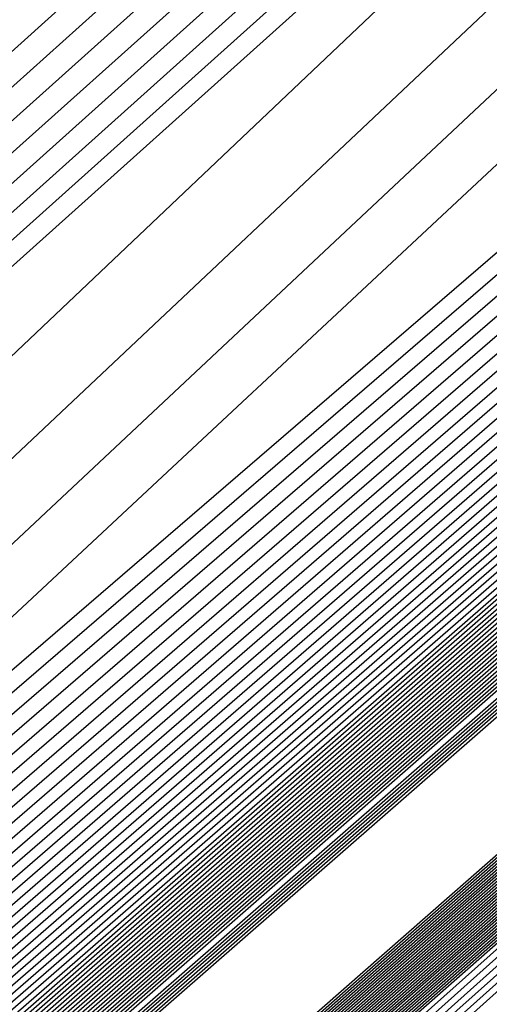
# Model space of a CAD drawing. Extents: x 3249832 to 3255657, y 13789405 to 13793316.
# Tile 746 of 1056: x 3253206.827 to 3253206.983, y 13791256.226 to 13791256.553. Entities that reach past the tile are written whole.
import ezdxf

# ---------------------------------------------------------------- set-up
doc = ezdxf.new("R2010")
doc.units = 0
doc.header["$LTSCALE"] = 100
doc.header["$MEASUREMENT"] = 0
for name, color, linetype in [('GRATIO_03231_CON', 1, 'CONTINUOUS'), ('GRATIO_0323_ICON', 1, 'CONTINUOUS'), ('TARGETS_EAST', 7, 'CONTINUOUS')]:
    doc.layers.add(name, color=color, linetype=linetype)

# ---------------------------------------------------------------- blocks, each defined once
blk = doc.blocks.new('Gratio_032316_contours')
at = {"layer": 'GRATIO_03231_CON', "color": 1, "linetype": 'Continuous', "flags": 128}
for points in [[(3253179.55027, 13791232.39503), (3253186.87441, 13791238.77001), (3253201.4775, 13791251.51898), (3253219.20823, 13791267.00714), (3253234.45763, 13791280.32933), (3253243.00028, 13791287.79153), (3253246.14511, 13791290.5444), (3253246.5846, 13791290.94974), (3253247.02187, 13791291.379), (3253250.20254, 13791294.24212), (3253258.88285, 13791301.95866), (3253274.44262, 13791315.73867), (3253292.7559, 13791331.95413), (3253308.32028, 13791345.76753)], [(3253180.16544, 13791232.93802), (3253187.28488, 13791239.13155), (3253201.72516, 13791251.73678), (3253219.33902, 13791267.12228), (3253234.51314, 13791280.37862), (3253243.01644, 13791287.80647), (3253246.14668, 13791290.54676), (3253246.58389, 13791290.95054), (3253247.01645, 13791291.37639), (3253250.16633, 13791294.21318), (3253258.7639, 13791301.85732), (3253274.17605, 13791315.50724), (3253292.31584, 13791331.56933), (3253307.73285, 13791345.25198)], [(3253180.78061, 13791233.481), (3253187.69534, 13791239.49309), (3253201.97282, 13791251.95458), (3253219.46981, 13791267.23741), (3253234.56866, 13791280.42791), (3253243.03259, 13791287.8214), (3253246.14825, 13791290.54912), (3253246.58317, 13791290.95133), (3253247.01103, 13791291.37378), (3253250.13013, 13791294.18424), (3253258.64495, 13791301.75599), (3253273.90947, 13791315.27582), (3253291.87577, 13791331.18453), (3253307.14542, 13791344.73643)], [(3253181.39578, 13791234.02399), (3253188.1058, 13791239.85463), (3253202.22048, 13791252.17237), (3253219.6006, 13791267.35254), (3253234.62418, 13791280.4772), (3253243.04874, 13791287.83633), (3253246.14982, 13791290.55149), (3253246.58246, 13791290.95213), (3253247.00561, 13791291.37117), (3253250.09393, 13791294.15529), (3253258.526, 13791301.65465), (3253273.6429, 13791315.0444), (3253291.4357, 13791330.79973), (3253306.55799, 13791344.22088)], [(3253182.62612, 13791235.10996), (3253188.92672, 13791240.5777), (3253202.71581, 13791252.60797), (3253219.86218, 13791267.58281), (3253234.73522, 13791280.57579), (3253243.08105, 13791287.8662), (3253246.15297, 13791290.55621), (3253246.58103, 13791290.95372), (3253246.99477, 13791291.36594), (3253250.02153, 13791294.09741), (3253258.2881, 13791301.45198), (3253273.10975, 13791314.58156), (3253290.55557, 13791330.03014), (3253305.38313, 13791343.18978)], [(3253183.24129, 13791235.65295), (3253189.33718, 13791240.93924), (3253202.96347, 13791252.82577), (3253219.99297, 13791267.69794), (3253234.79073, 13791280.62508), (3253243.0972, 13791287.88113), (3253246.15454, 13791290.55858), (3253246.58032, 13791290.95452), (3253246.98935, 13791291.36333), (3253249.98532, 13791294.06847), (3253258.16915, 13791301.35065), (3253272.84317, 13791314.35013), (3253290.11551, 13791329.64534), (3253304.7957, 13791342.67423)], [(3253189.74764, 13791241.30078), (3253203.21113, 13791253.04357), (3253220.12376, 13791267.81308), (3253234.84625, 13791280.67437), (3253243.11336, 13791287.89607), (3253246.15611, 13791290.56094), (3253246.57961, 13791290.95531), (3253246.98393, 13791291.36072), (3253249.94912, 13791294.03953), (3253258.05019, 13791301.24931), (3253272.5766, 13791314.11871), (3253289.67544, 13791329.26055), (3253304.20827, 13791342.15868)], [(3253190.1581, 13791241.66232), (3253203.45879, 13791253.26136), (3253220.25455, 13791267.92821), (3253234.90177, 13791280.72366), (3253243.12951, 13791287.911), (3253246.15768, 13791290.5633), (3253246.57889, 13791290.95611), (3253246.97851, 13791291.35811), (3253249.91292, 13791294.01058), (3253257.93124, 13791301.14798), (3253272.31002, 13791313.88729), (3253289.23538, 13791328.87575), (3253303.62084, 13791341.64313)], [(3253190.97902, 13791242.38539), (3253203.95411, 13791253.69696), (3253220.51613, 13791268.15847), (3253235.01281, 13791280.82224), (3253243.16182, 13791287.94087), (3253246.16082, 13791290.56803), (3253246.57747, 13791290.9577), (3253246.96767, 13791291.35288), (3253249.84051, 13791293.9527), (3253257.69334, 13791300.94531), (3253271.77687, 13791313.42445), (3253288.35525, 13791328.10615), (3253302.44598, 13791340.61203)], [(3253191.38948, 13791242.74693), (3253204.20177, 13791253.91476), (3253220.64692, 13791268.27361), (3253235.06832, 13791280.87154), (3253243.17797, 13791287.9558), (3253246.1624, 13791290.57039), (3253246.57675, 13791290.9585), (3253246.96225, 13791291.35027), (3253249.80431, 13791293.92376), (3253257.57439, 13791300.84397), (3253271.51029, 13791313.19303), (3253287.91518, 13791327.72135), (3253301.85855, 13791340.09648)], [(3253191.79994, 13791243.10847), (3253204.44943, 13791254.13256), (3253220.77772, 13791268.38874), (3253235.12384, 13791280.92083), (3253243.19412, 13791287.97073), (3253246.16397, 13791290.57276), (3253246.57604, 13791290.95929), (3253246.95683, 13791291.34766), (3253249.76811, 13791293.89481), (3253257.45544, 13791300.74264), (3253271.24372, 13791312.9616), (3253287.47511, 13791327.33655), (3253301.27112, 13791339.58093)], [(3253192.2104, 13791243.47001), (3253204.69709, 13791254.35035), (3253220.90851, 13791268.50387), (3253235.17936, 13791280.97012), (3253243.21028, 13791287.98567), (3253246.16554, 13791290.57512), (3253246.57533, 13791290.96009), (3253246.95142, 13791291.34505), (3253249.73191, 13791293.86587), (3253257.33649, 13791300.6413), (3253270.97714, 13791312.73018), (3253287.03505, 13791326.95176), (3253300.68369, 13791339.06538)], [(3253193.03132, 13791244.19308), (3253205.19242, 13791254.78595), (3253221.17009, 13791268.73414), (3253235.29039, 13791281.0687), (3253243.24258, 13791288.01553), (3253246.16868, 13791290.57985), (3253246.5739, 13791290.96168), (3253246.94058, 13791291.33982), (3253249.6595, 13791293.80799), (3253257.09858, 13791300.43863), (3253270.44399, 13791312.26734), (3253286.15492, 13791326.18216), (3253299.50883, 13791338.03428)], [(3253193.44178, 13791244.55462), (3253205.44008, 13791255.00375), (3253221.30088, 13791268.84927), (3253235.34591, 13791281.11799), (3253243.25874, 13791288.03047), (3253246.17025, 13791290.58221), (3253246.57319, 13791290.96248), (3253246.93516, 13791291.33721), (3253249.6233, 13791293.77904), (3253256.97963, 13791300.3373), (3253270.17741, 13791312.03592), (3253285.71485, 13791325.79737), (3253298.92139, 13791337.51873)], [(3253193.85224, 13791244.91616), (3253205.68774, 13791255.22155), (3253221.43167, 13791268.9644), (3253235.40143, 13791281.16728), (3253243.27489, 13791288.0454), (3253246.17182, 13791290.58457), (3253246.57247, 13791290.96327), (3253246.92974, 13791291.3346), (3253249.5871, 13791293.7501), (3253256.86068, 13791300.23596), (3253269.91084, 13791311.8045), (3253285.27479, 13791325.41257), (3253298.33396, 13791337.00318)], [(3253194.2627, 13791245.2777), (3253205.9354, 13791255.43934), (3253221.56246, 13791269.07954), (3253235.45695, 13791281.21658), (3253243.29104, 13791288.06033), (3253246.17339, 13791290.58694), (3253246.57176, 13791290.96407), (3253246.92432, 13791291.33198), (3253249.55089, 13791293.72116), (3253256.74173, 13791300.13463), (3253269.64426, 13791311.57307), (3253284.83472, 13791325.02777), (3253297.74653, 13791336.48763)], [(3253195.08362, 13791246.00077), (3253206.43072, 13791255.87494), (3253221.82404, 13791269.3098), (3253235.56798, 13791281.31516), (3253243.32335, 13791288.0902), (3253246.17654, 13791290.59166), (3253246.57033, 13791290.96566), (3253246.91348, 13791291.32676), (3253249.47849, 13791293.66327), (3253256.50383, 13791299.93196), (3253269.11111, 13791311.11023), (3253283.95459, 13791324.25817), (3253296.57167, 13791335.45653)], [(3253195.49408, 13791246.36231), (3253206.67838, 13791256.09274), (3253221.95483, 13791269.42494), (3253235.6235, 13791281.36445), (3253243.3395, 13791288.10513), (3253246.17811, 13791290.59402), (3253246.56962, 13791290.96646), (3253246.90806, 13791291.32415), (3253249.44229, 13791293.63433), (3253256.38488, 13791299.83062), (3253268.84454, 13791310.87881), (3253283.51452, 13791323.87338), (3253295.98424, 13791334.94098)], [(3253195.90454, 13791246.72385), (3253206.92604, 13791256.31054), (3253222.08562, 13791269.54007), (3253235.67902, 13791281.41374), (3253243.35566, 13791288.12007), (3253246.17968, 13791290.59639), (3253246.56891, 13791290.96725), (3253246.90264, 13791291.32154), (3253249.40609, 13791293.60539), (3253256.26593, 13791299.72929), (3253268.57796, 13791310.64739), (3253283.07446, 13791323.48858), (3253295.39681, 13791334.42543)], [(3253196.31501, 13791247.08539), (3253207.1737, 13791256.52833), (3253222.21641, 13791269.6552), (3253235.73454, 13791281.46303), (3253243.37181, 13791288.135), (3253246.18125, 13791290.59875), (3253246.56819, 13791290.96805), (3253246.89722, 13791291.31892), (3253249.36988, 13791293.57645), (3253256.14697, 13791299.62795), (3253268.31138, 13791310.41597), (3253282.63439, 13791323.10378), (3253294.80938, 13791333.90988)], [(3253197.13593, 13791247.80846), (3253207.66903, 13791256.96393), (3253222.47799, 13791269.88547), (3253235.84557, 13791281.56162), (3253243.40412, 13791288.16487), (3253246.18439, 13791290.60348), (3253246.56677, 13791290.96964), (3253246.88638, 13791291.3137), (3253249.29748, 13791293.51856), (3253255.90907, 13791299.42528), (3253267.77823, 13791309.95312), (3253281.75426, 13791322.33419), (3253293.63452, 13791332.87878)], [(3253197.54639, 13791248.17), (3253207.91669, 13791257.18173), (3253222.60878, 13791270.0006), (3253235.90109, 13791281.61091), (3253243.42027, 13791288.1798), (3253246.18596, 13791290.60584), (3253246.56605, 13791290.97044), (3253246.88096, 13791291.31109), (3253249.26128, 13791293.48962), (3253255.79012, 13791299.32395), (3253267.51166, 13791309.7217), (3253281.31419, 13791321.94939), (3253293.04709, 13791332.36323), (3253299.24948, 13791337.92415)], [(3253197.95685, 13791248.53154), (3253208.16435, 13791257.39953), (3253222.73957, 13791270.11573), (3253235.95661, 13791281.6602), (3253243.43643, 13791288.19473), (3253246.18754, 13791290.6082), (3253246.56534, 13791290.97123), (3253246.87554, 13791291.30847), (3253249.22507, 13791293.46068), (3253255.67117, 13791299.22261), (3253267.24508, 13791309.49028), (3253280.87413, 13791321.56459), (3253292.45966, 13791331.84768), (3253298.58416, 13791337.33876)], [(3253198.36731, 13791248.89308), (3253208.41201, 13791257.61732), (3253222.87037, 13791270.23087), (3253236.01213, 13791281.70949), (3253243.45258, 13791288.20967), (3253246.18911, 13791290.61057), (3253246.56463, 13791290.97203), (3253246.87012, 13791291.30586), (3253249.18887, 13791293.43173), (3253255.55222, 13791299.12128), (3253266.9785, 13791309.25886), (3253280.43407, 13791321.17979), (3253291.87223, 13791331.33213), (3253297.91884, 13791336.75338)], [(3253199.18823, 13791249.61615), (3253208.90733, 13791258.05292), (3253223.13195, 13791270.46113), (3253236.12316, 13791281.80807), (3253243.48489, 13791288.23953), (3253246.19225, 13791290.61529), (3253246.5632, 13791290.97362), (3253246.85928, 13791291.30064), (3253249.11647, 13791293.37385), (3253255.31432, 13791298.91861), (3253266.44535, 13791308.79601), (3253279.55394, 13791320.4102), (3253290.69737, 13791330.30103), (3253296.5882, 13791335.58261)], [(3253199.59869, 13791249.97769), (3253209.15499, 13791258.27072), (3253223.26274, 13791270.57626), (3253236.17868, 13791281.85736), (3253243.50104, 13791288.25447), (3253246.19382, 13791290.61766), (3253246.56249, 13791290.97442), (3253246.85386, 13791291.29803), (3253249.08026, 13791293.34491), (3253255.19536, 13791298.81727), (3253266.17878, 13791308.56459), (3253279.11387, 13791320.0254), (3253290.10994, 13791329.78548), (3253295.92288, 13791334.99723)], [(3253200.00915, 13791250.33923), (3253209.40265, 13791258.48852), (3253223.39353, 13791270.6914), (3253236.2342, 13791281.90666), (3253243.51719, 13791288.2694), (3253246.19539, 13791290.62002), (3253246.56177, 13791290.97521), (3253246.84844, 13791291.29541), (3253249.04406, 13791293.31596), (3253255.07641, 13791298.71594), (3253265.9122, 13791308.33317), (3253278.6738, 13791319.6406), (3253289.52251, 13791329.26993), (3253295.25756, 13791334.41184)], [(3253200.41961, 13791250.70077), (3253209.65031, 13791258.70631), (3253223.52432, 13791270.80653), (3253236.28972, 13791281.95595), (3253243.53335, 13791288.28434), (3253246.19696, 13791290.62238), (3253246.56106, 13791290.97601), (3253246.84302, 13791291.2928), (3253249.00786, 13791293.28702), (3253254.95746, 13791298.6146), (3253265.64563, 13791308.10175), (3253278.23374, 13791319.25581), (3253288.93508, 13791328.75438), (3253294.59224, 13791333.82646)], [(3253201.24053, 13791251.42384), (3253210.14563, 13791259.14191), (3253223.7859, 13791271.0368), (3253236.40075, 13791282.05453), (3253243.56565, 13791288.3142), (3253246.20011, 13791290.62711), (3253246.55963, 13791290.9776), (3253246.83219, 13791291.28758), (3253248.93546, 13791293.22914), (3253254.71956, 13791298.41193), (3253265.11248, 13791307.63891), (3253277.35361, 13791318.48621), (3253287.76022, 13791327.72328), (3253293.2616, 13791332.65569)], [(3253201.65099, 13791251.78538), (3253210.3933, 13791259.35971), (3253223.91669, 13791271.15193), (3253236.45627, 13791282.10382), (3253243.58181, 13791288.32914), (3253246.20168, 13791290.62947), (3253246.55892, 13791290.9784), (3253246.82677, 13791291.28496), (3253248.89925, 13791293.20019), (3253254.60061, 13791298.3106), (3253264.8459, 13791307.40749), (3253276.91354, 13791318.10141), (3253287.17279, 13791327.20773)], [(3253215.27891, 13791264.12388), (3253208.32754, 13791257.89481), (3253202.31158, 13791252.48555), (3253202.06145, 13791252.14692), (3253210.64096, 13791259.57751), (3253224.04748, 13791271.26706)], [(3253216.27123, 13791264.99994), (3253209.15191, 13791258.62312), (3253202.92675, 13791253.02854), (3253202.47191, 13791252.50846), (3253210.88862, 13791259.7953), (3253224.17827, 13791271.38219)], [(3253218.25586, 13791266.75207), (3253210.80067, 13791260.07975), (3253204.15709, 13791254.11451), (3253203.29283, 13791253.23153), (3253211.38394, 13791260.2309), (3253224.43985, 13791271.61246)], [(3253219.24818, 13791267.62813), (3253211.62504, 13791260.80806), (3253204.77226, 13791254.6575), (3253203.70329, 13791253.59307), (3253211.6316, 13791260.4487), (3253224.57064, 13791271.72759)], [(3253220.24049, 13791268.50419), (3253212.44942, 13791261.53637), (3253205.38743, 13791255.20049), (3253204.11375, 13791253.95461), (3253211.87926, 13791260.6665), (3253224.70143, 13791271.84272)], [(3253221.23281, 13791269.38026), (3253213.2738, 13791262.26468), (3253206.0026, 13791255.74348), (3253204.52421, 13791254.31615), (3253212.12692, 13791260.88429), (3253224.83222, 13791271.95786)], [(3253223.21744, 13791271.13238), (3253214.92255, 13791263.72131), (3253207.23294, 13791256.82945), (3253205.34514, 13791255.03922), (3253212.62225, 13791261.31989), (3253225.0938, 13791272.18812)], [(3253215.74693, 13791264.44962), (3253207.84811, 13791257.37244), (3253205.7556, 13791255.40076), (3253212.86991, 13791261.53769), (3253225.22459, 13791272.30326)], [(3253216.57131, 13791265.17793), (3253208.46329, 13791257.91542), (3253206.16606, 13791255.7623), (3253213.11757, 13791261.75549), (3253225.35538, 13791272.41839)], [(3253217.39568, 13791265.90624), (3253209.07846, 13791258.45841), (3253206.57652, 13791256.12384), (3253213.36523, 13791261.97329), (3253225.48617, 13791272.53352)]]:
    blk.add_lwpolyline(points, dxfattribs=at)
at = {"layer": 'GRATIO_03231_CON', "color": 5, "linetype": 'Continuous', "flags": 128}
for points in [[(3253178.31993, 13791231.30905), (3253186.05349, 13791238.04694), (3253200.98218, 13791251.08338), (3253218.94665, 13791266.77688), (3253234.34659, 13791280.23075), (3253242.96798, 13791287.76167), (3253246.14197, 13791290.53967), (3253246.58603, 13791290.94815), (3253247.02107, 13791291.37394), (3253250.18182, 13791294.2177), (3253258.80647, 13791301.88356), (3253274.26937, 13791315.56557), (3253292.48955, 13791331.61762), (3253308.02221, 13791345.18354)], [(3253177.70476, 13791230.76607), (3253185.64303, 13791237.6854), (3253200.73452, 13791250.86558), (3253218.81586, 13791266.66175), (3253234.29107, 13791280.18146), (3253242.95182, 13791287.74673), (3253246.1404, 13791290.53731), (3253246.58674, 13791290.94735), (3253247.01436, 13791291.36584), (3253250.12102, 13791294.16091), (3253258.59804, 13791301.69555), (3253273.79626, 13791315.14336), (3253291.70456, 13791330.92064), (3253306.97134, 13791344.25434)], [(3253177.08958, 13791230.22308), (3253185.23257, 13791237.32386), (3253200.48686, 13791250.64779), (3253218.68507, 13791266.54661), (3253234.23556, 13791280.13216), (3253242.93567, 13791287.7318), (3253246.13883, 13791290.53495), (3253246.58745, 13791290.94656), (3253247.00766, 13791291.35773), (3253250.06022, 13791294.10413), (3253258.38961, 13791301.50754), (3253273.32314, 13791314.72115), (3253290.91956, 13791330.22366), (3253305.92046, 13791343.32515)], [(3253176.47441, 13791229.68009), (3253184.82211, 13791236.96232), (3253200.23919, 13791250.42999), (3253218.55428, 13791266.43148), (3253234.18004, 13791280.08287), (3253242.91952, 13791287.71687), (3253246.13725, 13791290.53258), (3253246.58817, 13791290.94576), (3253247.00095, 13791291.34963), (3253249.99942, 13791294.04734), (3253258.18118, 13791301.31953), (3253272.85003, 13791314.29894), (3253290.13456, 13791329.52668), (3253304.86958, 13791342.39595)], [(3253175.24407, 13791228.59412), (3253184.00119, 13791236.23925), (3253199.74387, 13791249.99439), (3253218.2927, 13791266.20121), (3253234.069, 13791279.98429), (3253242.88721, 13791287.687), (3253246.13411, 13791290.52786), (3253246.58959, 13791290.94417), (3253246.98754, 13791291.33342), (3253249.87782, 13791293.93376), (3253257.76432, 13791300.94351), (3253271.9038, 13791313.45451), (3253288.56457, 13791328.13272), (3253302.76783, 13791340.53756)], [(3253196.57706, 13791247.03615), (3253203.47105, 13791253.1938), (3253218.75951, 13791266.60126), (3253234.06971, 13791279.98413), (3253242.88772, 13791287.68662), (3253246.13462, 13791290.52731), (3253246.59031, 13791290.94338), (3253246.98083, 13791291.32532), (3253249.81702, 13791293.87697), (3253257.55589, 13791300.7555), (3253271.43068, 13791313.0323), (3253287.77957, 13791327.43574), (3253301.71695, 13791339.60837)], [(3253196.71057, 13791247.15254), (3253203.58621, 13791253.29381), (3253218.83398, 13791266.66558), (3253234.10345, 13791280.01283), (3253242.89801, 13791287.6948), (3253246.13636, 13791290.52784), (3253246.59102, 13791290.94258), (3253246.97413, 13791291.31721), (3253249.75622, 13791293.82018), (3253257.34746, 13791300.56749), (3253270.95757, 13791312.61009), (3253286.99457, 13791326.73875), (3253300.66608, 13791338.67918)], [(3253196.84408, 13791247.26894), (3253203.70137, 13791253.39382), (3253218.90845, 13791266.7299), (3253234.13718, 13791280.04153), (3253242.9083, 13791287.70297), (3253246.13809, 13791290.52836), (3253246.59174, 13791290.94178), (3253246.96742, 13791291.30911), (3253249.69542, 13791293.76339), (3253257.13903, 13791300.37948), (3253270.48445, 13791312.18788), (3253286.20957, 13791326.04177), (3253299.6152, 13791337.74998)], [(3253197.11109, 13791247.50174), (3253203.93169, 13791253.59384), (3253219.0574, 13791266.85855), (3253234.20465, 13791280.09892), (3253242.92888, 13791287.71932), (3253246.14156, 13791290.52941), (3253246.59316, 13791290.94019), (3253246.95401, 13791291.2929), (3253249.57383, 13791293.64981), (3253256.72217, 13791300.00346), (3253269.53822, 13791311.34346), (3253284.63958, 13791324.64781), (3253297.51345, 13791335.89159)], [(3253197.2446, 13791247.61813), (3253204.04685, 13791253.69384), (3253219.13187, 13791266.92287), (3253234.23839, 13791280.12762), (3253242.93918, 13791287.72749), (3253246.1433, 13791290.52994), (3253246.59388, 13791290.9394), (3253246.9473, 13791291.28479), (3253249.51303, 13791293.59302), (3253256.51374, 13791299.81545), (3253269.06511, 13791310.92125), (3253283.85458, 13791323.95083), (3253296.46257, 13791334.9624)], [(3253197.37811, 13791247.73453), (3253204.16201, 13791253.79385), (3253219.20635, 13791266.98719), (3253234.27212, 13791280.15631), (3253242.94947, 13791287.73567), (3253246.14503, 13791290.53046), (3253246.59459, 13791290.9386), (3253246.9406, 13791291.27669), (3253249.45223, 13791293.53623), (3253256.30531, 13791299.62744), (3253268.59199, 13791310.49904), (3253283.06958, 13791323.25385), (3253295.41169, 13791334.0332)], [(3253197.51162, 13791247.85093), (3253204.27717, 13791253.89386), (3253219.28082, 13791267.05151), (3253234.30586, 13791280.18501), (3253242.95976, 13791287.74384), (3253246.14676, 13791290.53099), (3253246.5953, 13791290.9378), (3253246.93389, 13791291.26859), (3253249.39143, 13791293.47944), (3253256.09688, 13791299.43942), (3253268.11888, 13791310.07683), (3253282.28459, 13791322.55687), (3253294.36082, 13791333.10401)], [(3253197.77863, 13791248.08372), (3253204.50749, 13791254.09388), (3253219.42977, 13791267.18016), (3253234.37333, 13791280.2424), (3253242.98034, 13791287.76019), (3253246.15023, 13791290.53204), (3253246.59673, 13791290.93621), (3253246.92048, 13791291.25238), (3253249.26983, 13791293.36586), (3253255.68002, 13791299.0634), (3253267.17265, 13791309.2324), (3253280.71459, 13791321.16291), (3253292.25906, 13791331.24562), (3253298.86322, 13791336.86351)], [(3253197.91214, 13791248.20012), (3253204.62265, 13791254.19388), (3253219.50424, 13791267.24448), (3253234.40706, 13791280.2711), (3253242.99064, 13791287.76837), (3253246.15197, 13791290.53257), (3253246.59744, 13791290.93542), (3253246.91378, 13791291.24427), (3253249.20903, 13791293.30907), (3253255.47159, 13791298.87539), (3253266.69953, 13791308.81019), (3253279.9296, 13791320.46593), (3253291.20819, 13791330.31643), (3253297.66843, 13791335.81202)], [(3253198.04565, 13791248.31651), (3253204.73781, 13791254.29389), (3253219.57872, 13791267.3088), (3253234.4408, 13791280.2998), (3253243.00093, 13791287.77654), (3253246.1537, 13791290.53309), (3253246.59816, 13791290.93462), (3253246.90707, 13791291.23617), (3253249.14823, 13791293.25228), (3253255.26316, 13791298.68738), (3253266.22642, 13791308.38798), (3253279.1446, 13791319.76895), (3253290.15731, 13791329.38723), (3253296.47364, 13791334.76054)], [(3253198.17916, 13791248.43291), (3253204.85297, 13791254.3939), (3253219.65319, 13791267.37312), (3253234.47453, 13791280.32849), (3253243.01122, 13791287.78471), (3253246.15544, 13791290.53362), (3253246.59887, 13791290.93382), (3253246.90036, 13791291.22806), (3253249.08743, 13791293.19549), (3253255.05473, 13791298.49937), (3253265.7533, 13791307.96577), (3253278.3596, 13791319.07197), (3253289.10643, 13791328.45804), (3253295.27885, 13791333.70905)], [(3253198.44617, 13791248.6657), (3253205.08329, 13791254.59392), (3253219.80214, 13791267.50177), (3253234.542, 13791280.38589), (3253243.0318, 13791287.80106), (3253246.15891, 13791290.53467), (3253246.6003, 13791290.93223), (3253246.88695, 13791291.21186), (3253248.96583, 13791293.08191), (3253254.63787, 13791298.12335), (3253264.80707, 13791307.12135), (3253276.7896, 13791317.678), (3253287.00468, 13791326.59965), (3253292.88927, 13791331.60608), (3253295.95133, 13791334.07094)], [(3253198.57968, 13791248.7821), (3253205.19845, 13791254.69392), (3253219.87661, 13791267.56609), (3253234.57574, 13791280.41459), (3253243.04209, 13791287.80924), (3253246.16064, 13791290.53519), (3253246.60101, 13791290.93144), (3253246.88025, 13791291.20375), (3253248.90503, 13791293.02512), (3253254.42944, 13791297.93534), (3253264.33396, 13791306.69914), (3253276.00461, 13791316.98102), (3253285.9538, 13791325.67045), (3253291.69448, 13791330.55459), (3253294.7416, 13791333.01142)], [(3253198.71319, 13791248.8985), (3253205.31361, 13791254.79393), (3253219.95108, 13791267.63041), (3253234.60947, 13791280.44328), (3253243.05239, 13791287.81741), (3253246.16237, 13791290.53572), (3253246.60172, 13791290.93064), (3253246.87354, 13791291.19565), (3253248.84423, 13791292.96834), (3253254.22101, 13791297.74733), (3253263.86084, 13791306.27693), (3253275.21961, 13791316.28404), (3253284.90293, 13791324.74126), (3253290.49969, 13791329.50311), (3253293.53187, 13791331.9519)], [(3253198.8467, 13791249.0149), (3253205.42877, 13791254.89394), (3253220.02556, 13791267.69473), (3253234.64321, 13791280.47198), (3253243.06268, 13791287.82558), (3253246.16411, 13791290.53624), (3253246.60244, 13791290.92984), (3253246.86684, 13791291.18754), (3253248.78343, 13791292.91155), (3253254.01258, 13791297.55932), (3253263.38773, 13791305.85472), (3253274.43461, 13791315.58706), (3253283.85205, 13791323.81207), (3253289.3049, 13791328.45162), (3253292.32214, 13791330.89237), (3253295.39879, 13791333.38715)], [(3253199.11371, 13791249.24769), (3253205.65909, 13791255.09396), (3253220.17451, 13791267.82338), (3253234.71068, 13791280.52937), (3253243.08326, 13791287.84193), (3253246.16758, 13791290.53729), (3253246.60386, 13791290.92825), (3253246.85342, 13791291.17133), (3253248.66183, 13791292.79797), (3253253.59572, 13791297.1833), (3253262.4415, 13791305.01029), (3253272.86462, 13791314.1931), (3253281.7503, 13791321.95368), (3253286.91532, 13791326.34865), (3253289.90268, 13791328.77333), (3253293.18693, 13791331.45768)], [(3253199.24722, 13791249.36409), (3253205.77425, 13791255.19397), (3253220.24898, 13791267.8877), (3253234.74441, 13791280.55807), (3253243.09355, 13791287.85011), (3253246.16931, 13791290.53782), (3253246.60458, 13791290.92746), (3253246.84672, 13791291.16323), (3253248.60103, 13791292.74118), (3253253.38729, 13791296.99529), (3253261.96839, 13791304.58808), (3253272.07962, 13791313.49612), (3253280.69942, 13791321.02448), (3253285.72053, 13791325.29717), (3253288.69295, 13791327.71381), (3253292.081, 13791330.49295), (3253297.61917, 13791335.1971)], [(3253199.38073, 13791249.48048), (3253205.88941, 13791255.29397), (3253220.32345, 13791267.95202), (3253234.77815, 13791280.58677), (3253243.10385, 13791287.85828), (3253246.17105, 13791290.53834), (3253246.60529, 13791290.92666), (3253246.84001, 13791291.15513), (3253248.54023, 13791292.68439), (3253253.17886, 13791296.80728), (3253261.49527, 13791304.16587), (3253271.29462, 13791312.79914), (3253279.64854, 13791320.09529), (3253284.52574, 13791324.24568), (3253287.48322, 13791326.65429), (3253290.97507, 13791329.52822), (3253296.71525, 13791334.41022)], [(3253199.51424, 13791249.59688), (3253206.00457, 13791255.39398), (3253220.39793, 13791268.01634), (3253234.81188, 13791280.61546), (3253243.11414, 13791287.86646), (3253246.17278, 13791290.53887), (3253246.606, 13791290.92586), (3253246.83331, 13791291.14702), (3253248.47943, 13791292.6276), (3253252.97044, 13791296.61927), (3253261.02215, 13791303.74366), (3253270.50962, 13791312.10216), (3253278.59767, 13791319.16609), (3253283.33095, 13791323.1942), (3253286.27349, 13791325.59476), (3253289.86914, 13791328.56348), (3253295.81132, 13791333.62334)], [(3253199.78125, 13791249.82967), (3253206.23489, 13791255.594), (3253220.54687, 13791268.14499), (3253234.87935, 13791280.67286), (3253243.13472, 13791287.8828), (3253246.17625, 13791290.53992), (3253246.60743, 13791290.92427), (3253246.8199, 13791291.13081), (3253248.35784, 13791292.51402), (3253252.55358, 13791296.24325), (3253260.07593, 13791302.89924), (3253268.93963, 13791310.70819), (3253276.49591, 13791317.3077), (3253280.94137, 13791321.09123), (3253283.85403, 13791323.47572), (3253287.65728, 13791326.63402), (3253294.00347, 13791332.04958)], [(3253199.91476, 13791249.94607), (3253206.35005, 13791255.69401), (3253220.62135, 13791268.20931), (3253234.91309, 13791280.70156), (3253243.14501, 13791287.89098), (3253246.17798, 13791290.54045), (3253246.60814, 13791290.92348), (3253246.81319, 13791291.12271), (3253248.29704, 13791292.45723), (3253252.34515, 13791296.05524), (3253259.60281, 13791302.47703), (3253268.15463, 13791310.01121), (3253275.44504, 13791316.37851), (3253279.74658, 13791320.03974), (3253282.6443, 13791322.4162), (3253286.55135, 13791325.66929), (3253293.09954, 13791331.2627), (3253300.79521, 13791337.86923)], [(3253200.04827, 13791250.06247), (3253206.46521, 13791255.79401), (3253220.69582, 13791268.27363), (3253234.94682, 13791280.73025), (3253243.15531, 13791287.89915), (3253246.17972, 13791290.54097), (3253246.60886, 13791290.92268), (3253246.80649, 13791291.1146), (3253248.23624, 13791292.40044), (3253252.13672, 13791295.86723), (3253259.1297, 13791302.05482), (3253267.36963, 13791309.31423), (3253274.39416, 13791315.44932), (3253278.55179, 13791318.98826), (3253281.43456, 13791321.35667), (3253285.44542, 13791324.70455), (3253292.19561, 13791330.47582), (3253300.12972, 13791337.29016)], [(3253200.18178, 13791250.17887), (3253206.58037, 13791255.89402), (3253220.77029, 13791268.33795), (3253234.98056, 13791280.75895), (3253243.1656, 13791287.90733), (3253246.18145, 13791290.5415), (3253246.60957, 13791290.92188), (3253246.79978, 13791291.1065), (3253248.17544, 13791292.34365), (3253251.92829, 13791295.67922), (3253258.65658, 13791301.63261), (3253266.58464, 13791308.61725), (3253273.34328, 13791314.52012), (3253277.357, 13791317.93677), (3253280.22483, 13791320.29715), (3253284.33949, 13791323.73982), (3253291.29169, 13791329.68894), (3253299.46423, 13791336.71108)], [(3253200.44879, 13791250.41166), (3253206.81069, 13791256.09404), (3253220.91924, 13791268.4666), (3253235.04803, 13791280.81634), (3253243.18618, 13791287.92368), (3253246.18492, 13791290.54255), (3253246.611, 13791290.92029), (3253246.78637, 13791291.09029), (3253248.05384, 13791292.23007), (3253251.51143, 13791295.3032), (3253257.71035, 13791300.78818), (3253265.01464, 13791307.22329), (3253271.24153, 13791312.66173), (3253274.96742, 13791315.8338), (3253277.80537, 13791318.17811), (3253282.12763, 13791321.81036), (3253289.48383, 13791328.11518), (3253298.13324, 13791335.55292)], [(3253200.5823, 13791250.52806), (3253206.92586, 13791256.19405), (3253220.99372, 13791268.53092), (3253235.08176, 13791280.84504), (3253243.19647, 13791287.93185), (3253246.18666, 13791290.54307), (3253246.61171, 13791290.9195), (3253246.77966, 13791291.08219), (3253247.99304, 13791292.17328), (3253251.303, 13791295.11519), (3253257.23724, 13791300.36597), (3253264.22964, 13791306.52631), (3253270.19065, 13791311.73254), (3253273.77263, 13791314.78231), (3253276.59564, 13791317.11859), (3253281.0217, 13791320.84562), (3253288.57991, 13791327.3283), (3253297.46775, 13791334.97385)], [(3253200.71581, 13791250.64445), (3253207.04102, 13791256.29406), (3253221.06819, 13791268.59524), (3253235.1155, 13791280.87374), (3253243.20676, 13791287.94002), (3253246.18839, 13791290.5436), (3253246.61242, 13791290.9187), (3253246.77296, 13791291.07408), (3253247.93224, 13791292.11649), (3253251.09457, 13791294.92718), (3253256.76412, 13791299.94376), (3253263.44465, 13791305.82933), (3253269.13978, 13791310.80334), (3253272.57784, 13791313.73083), (3253275.38591, 13791316.05906), (3253279.91577, 13791319.88089), (3253287.67598, 13791326.54142), (3253296.80226, 13791334.39477)], [(3253200.84932, 13791250.76085), (3253207.15618, 13791256.39406), (3253221.14266, 13791268.65956), (3253235.14923, 13791280.90243), (3253243.21706, 13791287.9482), (3253246.19012, 13791290.54412), (3253246.61314, 13791290.9179), (3253246.76625, 13791291.06598), (3253247.87144, 13791292.0597), (3253250.88614, 13791294.73917), (3253256.29101, 13791299.52155), (3253262.65965, 13791305.13235), (3253268.0889, 13791309.87415), (3253271.38305, 13791312.67934), (3253274.17618, 13791314.99954), (3253278.80984, 13791318.91616), (3253286.77206, 13791325.75454), (3253296.13677, 13791333.81569)], [(3253201.11633, 13791250.99365), (3253207.3865, 13791256.59408), (3253221.29161, 13791268.78821), (3253235.2167, 13791280.95983), (3253243.23764, 13791287.96455), (3253246.19359, 13791290.54517), (3253246.61456, 13791290.91631), (3253246.75284, 13791291.04977), (3253247.74984, 13791291.94612), (3253250.46928, 13791294.36315), (3253255.34478, 13791298.67713), (3253261.08965, 13791303.73839), (3253265.98715, 13791308.01576), (3253268.99347, 13791310.57637), (3253271.75672, 13791312.8805), (3253276.59798, 13791316.9867), (3253284.9642, 13791324.18078), (3253294.80578, 13791332.65754)], [(3253201.24984, 13791251.11004), (3253207.50166, 13791256.69409), (3253221.36608, 13791268.85253), (3253235.25044, 13791280.98852), (3253243.24793, 13791287.97272), (3253246.19533, 13791290.5457), (3253246.61528, 13791290.91552), (3253246.74613, 13791291.04167), (3253247.68904, 13791291.88933), (3253250.26085, 13791294.17514), (3253254.87166, 13791298.25492), (3253260.30466, 13791303.04141), (3253264.93627, 13791307.08657), (3253267.79868, 13791309.52489), (3253270.54699, 13791311.82097), (3253275.49205, 13791316.02196), (3253284.06028, 13791323.3939), (3253294.14029, 13791332.07846)], [(3253201.38335, 13791251.22644), (3253207.61682, 13791256.7941), (3253221.44056, 13791268.91685), (3253235.28417, 13791281.01722), (3253243.25822, 13791287.9809), (3253246.19706, 13791290.54622), (3253246.61599, 13791290.91472), (3253246.73943, 13791291.03356), (3253247.62824, 13791291.83254), (3253250.05242, 13791293.98713), (3253254.39855, 13791297.83271), (3253259.51966, 13791302.34443), (3253263.88539, 13791306.15737), (3253266.60389, 13791308.4734), (3253269.33726, 13791310.76145), (3253274.38613, 13791315.05723), (3253283.15635, 13791322.60702), (3253293.4748, 13791331.49938)]]:
    blk.add_lwpolyline(points, dxfattribs=at)
at = {"layer": 'GRATIO_0323_ICON', "color": 7, "linetype": 'Continuous', "flags": 128}
for points in [[(3253175.85924, 13791229.13711), (3253184.41165, 13791236.60078), (3253199.99153, 13791250.21219), (3253218.42349, 13791266.31635), (3253234.12452, 13791280.03358), (3253242.90336, 13791287.70193), (3253246.13568, 13791290.53022), (3253246.58888, 13791290.94497), (3253246.99424, 13791291.34152), (3253249.93862, 13791293.99055), (3253257.97275, 13791301.13152), (3253272.37691, 13791313.87673), (3253289.34956, 13791328.8297), (3253303.81871, 13791341.46676)], [(3253182.01095, 13791234.56698), (3253188.51626, 13791240.21616), (3253202.46814, 13791252.39017), (3253219.73139, 13791267.46768), (3253234.6797, 13791280.5265), (3253243.0649, 13791287.85127), (3253246.1514, 13791290.55385), (3253246.58175, 13791290.95293), (3253247.00019, 13791291.36856), (3253250.05773, 13791294.12635), (3253258.40705, 13791301.55332), (3253273.37632, 13791314.81298), (3253290.99564, 13791330.41494), (3253305.97056, 13791343.70533)], [(3253196.97758, 13791247.38534), (3253203.81653, 13791253.49383), (3253218.98293, 13791266.79423), (3253234.17092, 13791280.07022), (3253242.91859, 13791287.71115), (3253246.13983, 13791290.52889), (3253246.59245, 13791290.94099), (3253246.96072, 13791291.301), (3253249.63462, 13791293.7066), (3253256.9306, 13791300.19147), (3253270.01134, 13791311.76567), (3253285.42458, 13791325.34479), (3253298.56432, 13791336.82079)], [(3253197.64512, 13791247.96732), (3253204.39233, 13791253.99387), (3253219.3553, 13791267.11584), (3253234.33959, 13791280.21371), (3253242.97005, 13791287.75202), (3253246.1485, 13791290.53152), (3253246.59602, 13791290.93701), (3253246.92719, 13791291.26048), (3253249.33063, 13791293.42265), (3253255.88845, 13791299.25141), (3253267.64576, 13791309.65462), (3253281.49959, 13791321.85989), (3253293.30994, 13791332.17482)], [(3253198.31266, 13791248.54931), (3253204.96813, 13791254.49391), (3253219.72766, 13791267.43745), (3253234.50827, 13791280.35719), (3253243.02151, 13791287.79289), (3253246.15717, 13791290.53414), (3253246.59958, 13791290.93303), (3253246.89366, 13791291.21996), (3253249.02663, 13791293.1387), (3253254.8463, 13791298.31136), (3253265.28019, 13791307.54356), (3253277.5746, 13791318.37498), (3253288.05556, 13791327.52884), (3253294.08406, 13791332.65756)], [(3253190.56856, 13791242.02386), (3253203.70645, 13791253.47916), (3253220.38534, 13791268.04334), (3253234.95729, 13791280.77295), (3253243.14566, 13791287.92593), (3253246.15925, 13791290.56567), (3253246.57818, 13791290.95691), (3253246.97309, 13791291.35549), (3253249.87672, 13791293.98164), (3253257.81229, 13791301.04664), (3253272.04344, 13791313.65587), (3253288.79531, 13791328.49095), (3253303.03341, 13791341.12758)], [(3253198.9802, 13791249.13129), (3253205.54393, 13791254.99395), (3253220.10003, 13791267.75905), (3253234.67694, 13791280.50068), (3253243.07297, 13791287.83376), (3253246.16584, 13791290.53677), (3253246.60315, 13791290.92905), (3253246.86013, 13791291.17944), (3253248.72263, 13791292.85476), (3253253.80415, 13791297.37131), (3253262.91461, 13791305.43251), (3253273.64961, 13791314.89008), (3253282.80117, 13791322.88287), (3253288.11011, 13791327.40014), (3253291.11241, 13791329.83285), (3253294.29286, 13791332.42241)], [(3253199.64774, 13791249.71328), (3253206.11974, 13791255.49399), (3253220.4724, 13791268.08067), (3253234.84562, 13791280.64416), (3253243.12443, 13791287.87463), (3253246.17452, 13791290.53939), (3253246.60672, 13791290.92507), (3253246.8266, 13791291.13892), (3253248.41864, 13791292.57081), (3253252.76201, 13791296.43126), (3253260.54904, 13791303.32145), (3253269.72463, 13791311.40518), (3253277.54679, 13791318.2369), (3253282.13616, 13791322.14271), (3253285.06376, 13791324.53524), (3253288.76321, 13791327.59875), (3253294.90739, 13791332.83646)], [(3253200.31528, 13791250.29526), (3253206.69554, 13791255.99403), (3253220.84477, 13791268.40227), (3253235.01429, 13791280.78765), (3253243.17589, 13791287.9155), (3253246.18319, 13791290.54202), (3253246.61028, 13791290.92109), (3253246.79307, 13791291.0984), (3253248.11464, 13791292.28686), (3253251.71986, 13791295.49121), (3253258.18347, 13791301.21039), (3253265.79964, 13791307.92027), (3253272.29241, 13791313.59093), (3253276.16221, 13791316.88528), (3253279.0151, 13791319.23763), (3253283.23356, 13791322.77509), (3253290.38776, 13791328.90206), (3253298.79874, 13791336.132)], [(3253192.62086, 13791243.83154), (3253204.94475, 13791254.56815), (3253221.0393, 13791268.61901), (3253235.23488, 13791281.01941), (3253243.22643, 13791288.0006), (3253246.16711, 13791290.57748), (3253246.57461, 13791290.96089), (3253246.946, 13791291.34243), (3253249.6957, 13791293.83693), (3253257.21754, 13791300.53997), (3253270.71056, 13791312.49876), (3253286.59498, 13791326.56696), (3253300.09626, 13791338.54983)], [(3253200.98282, 13791250.87725), (3253207.27134, 13791256.49407), (3253221.21714, 13791268.72389), (3253235.18297, 13791280.93113), (3253243.22735, 13791287.95637), (3253246.19186, 13791290.54465), (3253246.61385, 13791290.91711), (3253246.75955, 13791291.05787), (3253247.81064, 13791292.00291), (3253250.67771, 13791294.55116), (3253255.81789, 13791299.09934), (3253261.87465, 13791304.43537), (3253267.03802, 13791308.94496), (3253270.18826, 13791311.62786), (3253272.96645, 13791313.94002), (3253277.70391, 13791317.95143), (3253285.86813, 13791324.96766), (3253295.47128, 13791333.23661)], [(3253194.67316, 13791245.63924), (3253206.18306, 13791255.65714), (3253221.69325, 13791269.19467), (3253235.51247, 13791281.26587), (3253243.3072, 13791288.07527), (3253246.17497, 13791290.5893), (3253246.57105, 13791290.96487), (3253246.9189, 13791291.32937), (3253249.51469, 13791293.69222), (3253256.62278, 13791300.03329), (3253269.37769, 13791311.34165), (3253284.39466, 13791324.64297), (3253297.1591, 13791335.97208)], [(3253196.72547, 13791247.44693), (3253207.42136, 13791256.74613), (3253222.3472, 13791269.77033), (3253235.79006, 13791281.51232), (3253243.38797, 13791288.14993), (3253246.18282, 13791290.60111), (3253246.56748, 13791290.96885), (3253246.8918, 13791291.31631), (3253249.33368, 13791293.5475), (3253256.02802, 13791299.52662), (3253268.04481, 13791310.18454), (3253282.19433, 13791322.71898), (3253294.22195, 13791333.39433)], [(3253198.77777, 13791249.25461), (3253208.65967, 13791257.83512), (3253223.00116, 13791270.346), (3253236.06765, 13791281.75878), (3253243.46873, 13791288.2246), (3253246.19068, 13791290.61293), (3253246.56391, 13791290.97283), (3253246.8647, 13791291.30325), (3253249.15267, 13791293.40279), (3253255.43327, 13791299.01994), (3253266.71193, 13791309.02744), (3253279.994, 13791320.795), (3253291.2848, 13791330.81658), (3253297.25352, 13791336.168)], [(3253200.83007, 13791251.06231), (3253209.89797, 13791258.92411), (3253223.65511, 13791270.92166), (3253236.34523, 13791282.00524), (3253243.5495, 13791288.29927), (3253246.19853, 13791290.62475), (3253246.56034, 13791290.9768), (3253246.83761, 13791291.29019), (3253248.97166, 13791293.25808), (3253254.83851, 13791298.51327), (3253265.37905, 13791307.87033), (3253277.79367, 13791318.87101), (3253288.34765, 13791328.23883), (3253293.92692, 13791333.24107)], [(3253217.26355, 13791265.876), (3253209.97629, 13791259.35143), (3253203.54192, 13791253.57153), (3253202.88237, 13791252.87), (3253211.13628, 13791260.0131), (3253224.30906, 13791271.49733)], [(3253222.22513, 13791270.25632), (3253214.09818, 13791262.993), (3253206.61777, 13791256.28646), (3253204.93468, 13791254.67769), (3253212.37458, 13791261.10209), (3253224.96301, 13791272.07299)]]:
    blk.add_lwpolyline(points, dxfattribs=at)

msp = doc.modelspace()

# ---------------------------------------------------------------- block references
at = {"layer": 'TARGETS_EAST'}
msp.add_blockref('Gratio_032316_contours', (0, 0), dxfattribs=at)

doc.saveas('drawing.dxf')
